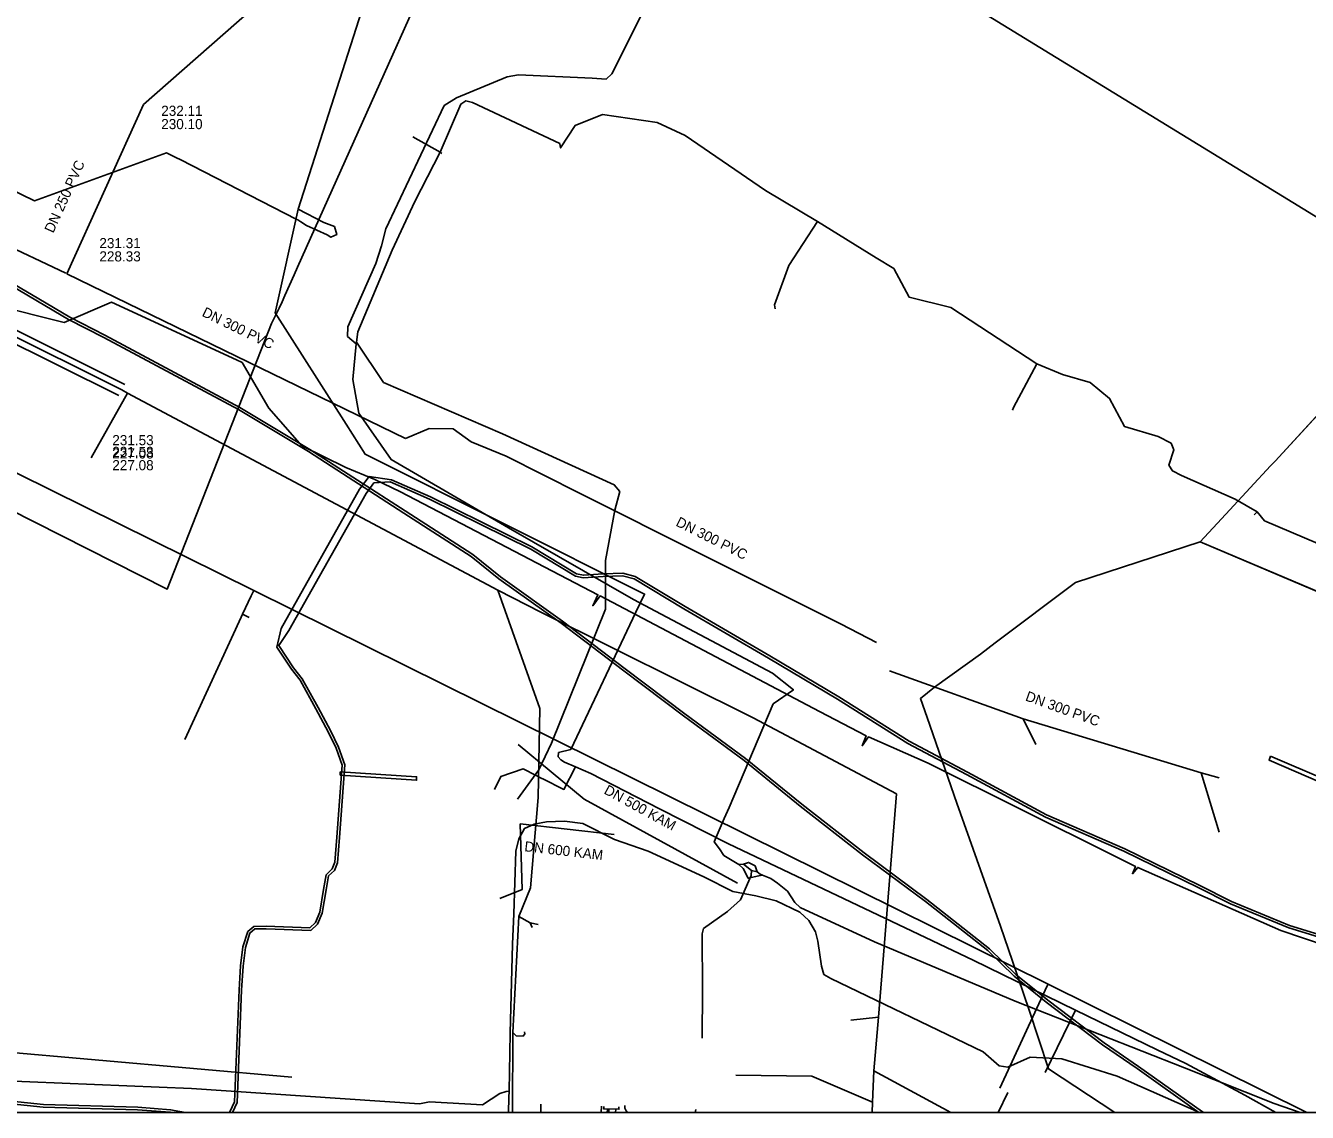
# Model space of a CAD drawing. Extents: x -598233 to -596890, y -1157848 to -1156431.
# Drawn here: x -597089.8 to -596988.4, y -1157848.5 to -1157762.5 of the extents above; entities that cross this region are included whole.
import ezdxf

# ---------------------------------------------------------------- set-up
doc = ezdxf.new("R2010")
doc.units = 0
for name, color, linetype in [('Vrstva 1', 7, 'Continuous'), ('Vrstva 10', 7, 'Continuous'), ('Vrstva 12', 7, 'Continuous'), ('Vrstva 13', 7, 'Continuous'), ('Vrstva 19', 7, 'Continuous'), ('Vrstva 22', 7, 'Continuous'), ('Vrstva 3', 7, 'Continuous'), ('Vrstva 4', 7, 'Continuous'), ('Vrstva 42', 7, 'Continuous'), ('Vrstva 44', 7, 'Continuous'), ('Vrstva 5', 7, 'Continuous'), ('Vrstva 51', 7, 'Continuous'), ('Vrstva 52', 7, 'Continuous'), ('Vrstva 54', 7, 'Continuous'), ('Vrstva 55', 7, 'Continuous'), ('Vrstva 58', 7, 'Continuous'), ('Vrstva 60', 7, 'Continuous'), ('Vrstva 9', 7, 'Continuous'), ('zajmove_uzemi', 7, 'Continuous')]:
    doc.layers.add(name, color=color, linetype=linetype)

msp = doc.modelspace()

# ---------------------------------------------------------------- linework, layer by layer
at = {"layer": 'Vrstva 1'}
for p, q in [((-597086.61, -1157782.12), (-597124.45, -1157764.17)), ((-597080.49, -1157768.78), (-597086.54, -1157782.17)), ((-597059.76, -1157795.19), (-597086.54, -1157782.17)), ((-597009.92, -1157819.38), (-597010.93, -1157817.35)), ((-597045.63, -1157823.71), (-597050.85, -1157819.38)), ((-596995.42, -1157826.3), (-596996.85, -1157821.61)), ((-597033.5, -1157830.35), (-597045.63, -1157823.71)), ((-597043.26, -1157826.49), (-597050.69, -1157825.64)), ((-597016.65, -1157848.46), (-597022.72, -1157845.17))]:
    msp.add_line(p, q, dxfattribs=at)
for points in [[(-596978.37, -1157783.4), (-597038.73, -1157746.39)], [(-597060.61, -1157751.3), (-597062.31, -1157752.79), (-597080.49, -1157768.78)], [(-597055.99, -1157794.41), (-597057.89, -1157794.4), (-597059.76, -1157795.19)], [(-597051.79, -1157796.58), (-597054.57, -1157795.45), (-597055.99, -1157794.41)], [(-597022.52, -1157811.31), (-597025.32, -1157809.87), (-597036.33, -1157804.34), (-597045.94, -1157799.52), (-597051.79, -1157796.58)], [(-596995.41, -1157822.02), (-596996.85, -1157821.61), (-597010.93, -1157817.35), (-597021.48, -1157813.55)], [(-597050.69, -1157825.64), (-597050.54, -1157830.85), (-597052.3, -1157831.55)]]:
    msp.add_lwpolyline(points, dxfattribs=at)
at = {"layer": 'Vrstva 10'}
for p, q in [((-597081.97, -1157790.9), (-597136.58, -1157763.7)), ((-597082.42, -1157791.79), (-597137.03, -1157764.6))]:
    msp.add_line(p, q, dxfattribs=at)
at = {"layer": 'Vrstva 12'}
for points in [[(-597033.39, -1157828.87), (-597034.58, -1157828.15), (-597034.94, -1157827.63), (-597035.34, -1157827.06), (-597034.55, -1157825.22), (-597034.18, -1157824.35), (-597030.68, -1157816.16), (-597029.08, -1157815.04), (-597030.74, -1157813.73), (-597041.74, -1157807.92), (-597051.62, -1157802.25), (-597060.9, -1157796.85), (-597063.45, -1157793.17), (-597063.92, -1157790.51), (-597063.67, -1157787.7), (-597064.35, -1157787.11), (-597064.31, -1157786.34), (-597062.1, -1157781.35), (-597061.67, -1157779.95), (-597061.33, -1157778.6), (-597056.71, -1157768.86), (-597055.74, -1157768.24), (-597051.72, -1157766.58), (-597050.83, -1157766.43), (-597045, -1157766.68), (-597043.9, -1157766.76), (-597043.45, -1157766.35), (-597029.79, -1157739.12)], [(-597032.41, -1157829.35), (-597032.43, -1157829.74), (-597033.27, -1157831.66), (-597034.31, -1157832.59), (-597036.19, -1157833.92)], [(-597033.03, -1157828.85), (-597033.39, -1157828.87)], [(-597033.39, -1157828.87), (-597033.06, -1157829.18), (-597032.66, -1157829.95), (-597031.81, -1157829.77)], [(-597031.96, -1157829.44), (-597032.1, -1157828.98), (-597032.63, -1157828.7), (-597033.03, -1157828.85)], [(-597033.03, -1157828.85), (-597032.41, -1157829.35)], [(-597032.41, -1157829.35), (-597031.96, -1157829.44)], [(-597031.54, -1157829.71), (-597031.72, -1157829.64), (-597031.96, -1157829.44)], [(-597031.81, -1157829.77), (-597031.54, -1157829.71)], [(-597030.34, -1157830.35), (-597030.88, -1157829.98), (-597031.54, -1157829.71)], [(-596989.01, -1157848.46), (-596991.06, -1157847.75), (-596998.15, -1157844.95), (-597011.56, -1157839.66), (-597022.68, -1157834.97), (-597028.56, -1157832.26), (-597028.97, -1157831.86), (-597029.56, -1157830.96), (-597030.34, -1157830.35)], [(-597036.19, -1157833.92), (-597036.29, -1157834.34)], [(-597036.29, -1157834.34), (-597036.28, -1157838.82)], [(-597036.28, -1157838.82), (-597036.3, -1157842.59)]]:
    msp.add_lwpolyline(points, dxfattribs=at)
at = {"layer": 'Vrstva 13'}
for p, q in [((-597071.75, -1157807.21), (-597071.97, -1157807.62)), ((-597072.65, -1157809.06), (-597072.33, -1157809.23)), ((-597072.77, -1157809.32), (-597077.22, -1157818.99)), ((-597072.33, -1157809.23), (-597072.12, -1157809.34)), ((-597012.12, -1157846.88), (-597012.89, -1157848.46)), ((-597049.06, -1157848.46), (-597049.06, -1157847.82))]:
    msp.add_line(p, q, dxfattribs=at)
for points in [[(-597300.75, -1157696.78), (-597259.36, -1157714.44), (-597231.99, -1157727.87), (-597071.75, -1157807.21)], [(-597071.97, -1157807.62), (-597072.65, -1157809.06), (-597072.77, -1157809.32)], [(-597071.75, -1157807.21), (-597008.95, -1157838.33), (-596988.48, -1157848.46)], [(-597008.95, -1157838.33), (-597009.01, -1157838.46), (-597012.75, -1157846.55)]]:
    msp.add_lwpolyline(points, dxfattribs=at)
at = {"layer": 'Vrstva 19'}
for points in [[(-597446.9, -1157637.15), (-597434.7, -1157639.43), (-597396.36, -1157650.45), (-597360.9, -1157660.7), (-597345.04, -1157665.79), (-597330.89, -1157671.44), (-597330.42, -1157672.33), (-597321.04, -1157676.11), (-597320.16, -1157675.71), (-597313.27, -1157678.34), (-597289.24, -1157687.58), (-597285.67, -1157689.03), (-597267.68, -1157696.53), (-597258.46, -1157692.66), (-597245.73, -1157698.58), (-597223.46, -1157709.57), (-597219.42, -1157711.89), (-597186.03, -1157728.65), (-597143.5, -1157749.83), (-597107.01, -1157767.69), (-597089.09, -1157776.39), (-597078.65, -1157772.6), (-597077.93, -1157772.95)], [(-597068.25, -1157777.06), (-597063.01, -1157760.68), (-597055.65, -1157747.6)], [(-597077.93, -1157772.95), (-597077.53, -1157773.15), (-597068.42, -1157777.83), (-597068.28, -1157777.9), (-597068.05, -1157778.06), (-597067.59, -1157778.33), (-597065.97, -1157779.09)], [(-597047.65, -1157820.01), (-597046.7, -1157819.76), (-597041.55, -1157808.92), (-597040.86, -1157807.48), (-597062.96, -1157796.42), (-597064.46, -1157794.06), (-597070.08, -1157785.24), (-597068.25, -1157777.06)], [(-597065.97, -1157779.09), (-597065.66, -1157779.27), (-597065.2, -1157779.06), (-597065.39, -1157778.42), (-597066.22, -1157778.09), (-597068.25, -1157777.06)], [(-597047.65, -1157820.01), (-597047.68, -1157820.34), (-597047.47, -1157820.58), (-597047.2, -1157820.78), (-597046.33, -1157821.13), (-597045.1, -1157821.67), (-597039.67, -1157824.47), (-597034.22, -1157827.22), (-597014.87, -1157836.44), (-597006.78, -1157840.37), (-597000.31, -1157843.51), (-596998.06, -1157844.6), (-596993.38, -1157847.1), (-596990.93, -1157848.46)], [(-597046.33, -1157821.13), (-597047.24, -1157822.93), (-597048.89, -1157822.1)], [(-597049.42, -1157821.83), (-597050.45, -1157821.3), (-597052.23, -1157821.91), (-597052.73, -1157822.93)], [(-597048.89, -1157822.1), (-597048.98, -1157822.06), (-597049.42, -1157821.83)], [(-597006.78, -1157840.37), (-597009.18, -1157845.3)]]:
    msp.add_lwpolyline(points, dxfattribs=at)
at = {"layer": 'Vrstva 22'}
msp.add_lwpolyline([(-597009, -1157734.74), (-597038.36, -1157726.98), (-597042.85, -1157725.8), (-597048.29, -1157737.37), (-597052.31, -1157745.93), (-597068.29, -1157781.63), (-597068.57, -1157782.25), (-597069.3, -1157783.87), (-597069.52, -1157784.38), (-597069.75, -1157784.88), (-597070.02, -1157785.41), (-597070.37, -1157786.1), (-597078.6, -1157807.09), (-597134.97, -1157778.57), (-597188.98, -1157751.64), (-597260.05, -1157717.7), (-597353.38, -1157680.59), (-597353.4, -1157680.57), (-597439.93, -1157655.49), (-597531.04, -1157635.25), (-597620.04, -1157616.48), (-597669.81, -1157606.33)], dxfattribs=at)
at = {"layer": 'Vrstva 3'}
for points in [[(-596991.37, -1157820.3), (-596969.3, -1157829.74), (-596969.46, -1157830.12), (-596991.47, -1157820.62)], [(-597064.93, -1157821.54), (-597058.88, -1157821.92), (-597058.89, -1157822.2), (-597064.92, -1157821.79)]]:
    msp.add_lwpolyline(points, close=True, dxfattribs=at)
at = {"layer": 'Vrstva 42'}
for p, q in [((-597043.81, -1157848.46), (-597043.78, -1157848.2)), ((-597043.68, -1157848.2), (-597043.69, -1157848.46)), ((-597043.13, -1157848.21), (-597043.15, -1157848.46))]:
    msp.add_line(p, q, dxfattribs=at)
msp.add_lwpolyline([(-597044.08, -1157847.99), (-597044.08, -1157848.19), (-597042.88, -1157848.22), (-597042.88, -1157848.02)], dxfattribs=at)
at = {"layer": 'Vrstva 44'}
for points in [[(-596986.85, -1157834.61), (-596989.85, -1157833.68), (-596994.43, -1157831.8), (-596997.01, -1157830.5), (-597002.87, -1157827.62), (-597009.07, -1157824.93), (-597015.31, -1157821.57), (-597019.94, -1157819.11), (-597025.49, -1157815.6), (-597030.96, -1157812.37), (-597037.64, -1157808.46), (-597041.6, -1157806.1), (-597042.58, -1157805.84), (-597044.14, -1157805.88), (-597045.69, -1157805.99), (-597046.25, -1157805.88), (-597049.76, -1157803.74), (-597053.73, -1157801.8), (-597057.79, -1157799.8), (-597060.88, -1157798.44), (-597062.64, -1157798.18), (-597063.41, -1157799.2), (-597069.6, -1157810.2), (-597069.95, -1157811.68), (-597068.79, -1157813.42)], [(-596986.91, -1157834.8), (-596989.91, -1157833.86), (-596994.51, -1157831.98), (-596997.09, -1157830.68), (-597002.95, -1157827.8), (-597009.15, -1157825.11), (-597015.41, -1157821.75), (-597020.04, -1157819.29), (-597025.59, -1157815.78), (-597031.06, -1157812.55), (-597037.74, -1157808.64), (-597041.68, -1157806.28), (-597042.6, -1157806.04), (-597044.12, -1157806.08), (-597045.71, -1157806.19), (-597046.33, -1157806.06), (-597049.86, -1157803.92), (-597053.81, -1157801.98), (-597057.87, -1157799.98), (-597060.97, -1157798.62), (-597062.26, -1157798.69), (-597062.88, -1157799.52), (-597068.98, -1157810.35), (-597069.79, -1157811.56), (-597068.62, -1157813.32)], [(-597068.79, -1157813.42), (-597068.09, -1157814.3), (-597066.85, -1157816.55), (-597065.87, -1157818.38), (-597065.24, -1157819.66), (-597064.77, -1157821.01), (-597065.18, -1157826.71), (-597065.35, -1157828.69), (-597065.55, -1157829.21), (-597066.03, -1157829.67), (-597066.24, -1157830.83), (-597066.54, -1157832.64), (-597066.87, -1157833.45), (-597067.34, -1157833.87), (-597070.77, -1157833.74), (-597071.76, -1157833.76), (-597072.24, -1157834.17), (-597072.62, -1157835.38), (-597072.8, -1157836.88), (-597072.92, -1157838.78), (-597073.28, -1157847.64), (-597073.65, -1157848.42), (-597073.7, -1157848.46)], [(-597068.62, -1157813.32), (-597067.93, -1157814.18), (-597066.67, -1157816.45), (-597065.69, -1157818.28), (-597065.06, -1157819.58), (-597064.57, -1157820.99), (-597064.98, -1157826.73), (-597065.15, -1157828.73), (-597065.38, -1157829.33), (-597065.85, -1157829.77), (-597066.04, -1157830.87), (-597066.34, -1157832.7), (-597066.71, -1157833.57), (-597067.26, -1157834.07), (-597070.77, -1157833.94), (-597071.68, -1157833.96), (-597072.06, -1157834.29), (-597072.42, -1157835.42), (-597072.6, -1157836.9), (-597072.72, -1157838.79), (-597073.08, -1157847.68), (-597073.45, -1157848.46)], [(-597077.17, -1157848.46), (-597078.34, -1157848.25), (-597080.94, -1157848.06), (-597088.39, -1157847.84), (-597092.2, -1157847.45)], [(-597078.3, -1157848.46), (-597078.36, -1157848.45), (-597080.95, -1157848.26), (-597088.41, -1157848.04), (-597092.23, -1157847.65)]]:
    msp.add_lwpolyline(points, dxfattribs=at)
at = {"layer": 'Vrstva 5'}
for p, q in [((-597049.13, -1157816.53), (-597052.45, -1157807.18)), ((-597049.26, -1157823.56), (-597049.13, -1157816.53)), ((-597049.75, -1157833.85), (-597049.9, -1157833.48)), ((-597024.55, -1157841.16), (-597022.37, -1157840.93)), ((-597044.27, -1157847.96), (-597044.28, -1157848.46)), ((-597036.79, -1157848.24), (-597036.85, -1157848.46))]:
    msp.add_line(p, q, dxfattribs=at)
for points in [[(-597050.79, -1157832.98), (-597049.87, -1157830.7), (-597049.26, -1157823.56)], [(-597051.31, -1157848.46), (-597051.28, -1157842.14), (-597050.79, -1157832.98)], [(-597049.26, -1157833.62), (-597049.9, -1157833.48), (-597050.79, -1157832.98)], [(-597050.36, -1157842.1), (-597050.33, -1157842.25), (-597050.47, -1157842.44), (-597051.01, -1157842.41), (-597051.28, -1157842.14)], [(-597033.65, -1157845.51), (-597027.62, -1157845.6), (-597022.84, -1157847.65)], [(-597022.87, -1157848.46), (-597022.84, -1157847.65), (-597022.72, -1157845.17)]]:
    msp.add_lwpolyline(points, dxfattribs=at)
at = {"layer": 'Vrstva 51'}
msp.add_line((-597042.21, -1157848.46), (-597042.3, -1157848.33), dxfattribs=at)
for points in [[(-597093.29, -1157781.72), (-597088.87, -1157784.32), (-597086.4, -1157785.77), (-597083.63, -1157787.2), (-597072.96, -1157792.89), (-597067.43, -1157796.22), (-597059.9, -1157801.08), (-597054.57, -1157804.52), (-597052.38, -1157806.27), (-597047.46, -1157809.79), (-597042.5, -1157813.56), (-597037.79, -1157817.11), (-597032.99, -1157820.65), (-597028.54, -1157824.24), (-597023.62, -1157828.1), (-597018.65, -1157831.8), (-597013.7, -1157835.67), (-597011.63, -1157837.7), (-597009.09, -1157839.76), (-597004.64, -1157843.12), (-597001.9, -1157844.99), (-596997.02, -1157848.46)], [(-597027.88, -1157833.3), (-597028.58, -1157832.62), (-597030.44, -1157831.73), (-597032.06, -1157831.34), (-597033.87, -1157831.01), (-597036.17, -1157829.84), (-597040.58, -1157827.82), (-597043.24, -1157826.88), (-597045.75, -1157825.62), (-597047.2, -1157825.45), (-597048.61, -1157825.49), (-597049.58, -1157825.67), (-597050.35, -1157826.01), (-597050.8, -1157826.83), (-597051.05, -1157827.8), (-597051.2, -1157832.76), (-597051.31, -1157835.17), (-597051.48, -1157842.19), (-597051.57, -1157846.78)], [(-596996.98, -1157848.46), (-597003.49, -1157845.59), (-597007.86, -1157844.23), (-597010.36, -1157844.11), (-597012.13, -1157844.88), (-597012.82, -1157844.78), (-597014.07, -1157843.67), (-597026.14, -1157837.87), (-597026.68, -1157837.56), (-597026.87, -1157836.91), (-597027.16, -1157834.92), (-597027.34, -1157834.2), (-597027.88, -1157833.3)], [(-597051.57, -1157846.78), (-597051.79, -1157846.81), (-597052.31, -1157846.96), (-597053.68, -1157847.87), (-597057.86, -1157847.62), (-597058.66, -1157847.78)], [(-597051.57, -1157846.78), (-597051.58, -1157847.28), (-597051.61, -1157848.46)], [(-597042.3, -1157848.33), (-597042.42, -1157848.12), (-597042.41, -1157847.91)]]:
    msp.add_lwpolyline(points, dxfattribs=at)
at = {"layer": 'Vrstva 52'}
msp.add_lwpolyline([(-597058.66, -1157847.78), (-597076.69, -1157846.58), (-597092.05, -1157845.94), (-597109.96, -1157844.81), (-597122.01, -1157844.05), (-597141.47, -1157842.83), (-597156.42, -1157841.74), (-597157.81, -1157845.68), (-597157.23, -1157847.28), (-597157.31, -1157848.46)], dxfattribs=at)
at = {"layer": 'Vrstva 54'}
for p, q in [((-596966.78, -1157770.59), (-596991, -1157796.97)), ((-596991.35, -1157797.35), (-596994.58, -1157800.82)), ((-596991, -1157796.97), (-596991.35, -1157797.35)), ((-596994.58, -1157800.82), (-596995.24, -1157801.52)), ((-596995.24, -1157801.52), (-596996.93, -1157803.34)), ((-597006.77, -1157806.57), (-596996.93, -1157803.34)), ((-596977.24, -1157811.71), (-596996.93, -1157803.34)), ((-597013.13, -1157811.33), (-597006.77, -1157806.57)), ((-597014.28, -1157812.24), (-597013.13, -1157811.33)), ((-597017.92, -1157814.85), (-597014.28, -1157812.24)), ((-597019.04, -1157815.74), (-597017.92, -1157814.85)), ((-597018.51, -1157817.25), (-597019.04, -1157815.74)), ((-597016.15, -1157824.02), (-597018.51, -1157817.25)), ((-597012.71, -1157833.75), (-597016.15, -1157824.02)), ((-597011.76, -1157836.5), (-597012.71, -1157833.75)), ((-597010.43, -1157840.37), (-597011.76, -1157836.5)), ((-597008.91, -1157845.03), (-597010.43, -1157840.37)), ((-597003.66, -1157848.46), (-597008.91, -1157845.03))]:
    msp.add_line(p, q, dxfattribs=at)
at = {"layer": 'Vrstva 55'}
msp.add_line((-596992.42, -1157800.99), (-596992.66, -1157801.21), dxfattribs=at)
for points in [[(-597199.22, -1157730.85), (-597173.32, -1157743.74), (-597154.2, -1157749.27), (-597145.82, -1157752.17), (-597131.48, -1157758.99), (-597117.61, -1157771.99), (-597116.89, -1157772.45), (-597092.35, -1157784.62), (-597086.75, -1157786), (-597083.02, -1157784.4), (-597073.14, -1157788.95)], [(-597057.03, -1157772.53), (-597055.38, -1157768.74), (-597055, -1157768.48), (-597054.46, -1157768.61), (-597047.56, -1157771.86), (-597047.5, -1157772.2), (-597046.35, -1157770.44), (-597044.19, -1157769.57), (-597039.87, -1157770.19), (-597037.65, -1157771.22), (-597031.3, -1157775.56), (-597027.18, -1157778.02)], [(-597059.17, -1157771.32), (-597057.03, -1157772.53)], [(-597050.91, -1157823.69), (-597049.21, -1157821.39), (-597048.21, -1157819.28), (-597043.94, -1157808.67), (-597043.95, -1157804.82), (-597043.2, -1157800.85), (-597042.82, -1157799.36), (-597043.25, -1157798.85), (-597052.08, -1157794.82), (-597061.49, -1157790.74), (-597063.63, -1157787.57), (-597063.52, -1157786.75), (-597060.82, -1157780.29), (-597059.03, -1157776.44), (-597057.03, -1157772.53)], [(-597057.03, -1157772.53), (-597056.9, -1157772.64)], [(-597027.18, -1157778.02), (-597029.45, -1157781.51), (-597030.59, -1157784.62), (-597030.53, -1157784.93)], [(-597027.18, -1157778.02), (-597022.54, -1157780.9), (-597021.14, -1157781.75), (-597019.94, -1157784), (-597016.64, -1157784.81), (-597009.83, -1157789.29)], [(-597073.14, -1157788.95), (-597072.69, -1157789.16), (-597070.56, -1157792.79), (-597067.95, -1157795.75), (-597064.47, -1157797.48), (-597062.19, -1157798.41), (-597060.15, -1157799.39), (-597044.55, -1157807.53), (-597044.95, -1157808.41), (-597044.37, -1157807.63), (-597027.03, -1157816.76), (-597023.34, -1157818.68), (-597023.64, -1157819.48), (-597023.16, -1157818.77), (-597018.43, -1157820.84), (-597003.73, -1157828.19), (-597002.04, -1157829.01), (-597002.28, -1157829.59), (-597001.86, -1157829.09), (-596990.53, -1157834.09), (-596979.63, -1157837.78), (-596979.84, -1157838.21)], [(-597009.83, -1157789.29), (-597011.69, -1157792.73), (-597011.77, -1157792.94)], [(-597009.83, -1157789.29), (-597007.81, -1157790.13), (-597005.61, -1157790.76), (-597004.08, -1157792.01), (-597002.9, -1157794.24), (-597000.24, -1157795.03), (-596999.22, -1157795.56), (-596999.01, -1157796.09), (-596999.39, -1157797.29), (-596999.11, -1157797.75), (-596998.39, -1157798.11), (-596994.16, -1157799.99), (-596992.42, -1157800.99)], [(-596992.42, -1157800.99), (-596991.83, -1157801.69), (-596982.16, -1157805.8), (-596977.08, -1157807.99)]]:
    msp.add_lwpolyline(points, dxfattribs=at)
at = {"layer": 'Vrstva 58'}
for points in [[(-596997.02, -1157848.46), (-597001.9, -1157844.99), (-597004.64, -1157843.12), (-597009.09, -1157839.76), (-597011.63, -1157837.7), (-597013.7, -1157835.67), (-597018.65, -1157831.8), (-597023.62, -1157828.1), (-597028.54, -1157824.24), (-597032.99, -1157820.65), (-597037.79, -1157817.11), (-597042.5, -1157813.56), (-597047.46, -1157809.79), (-597052.38, -1157806.27), (-597054.57, -1157804.52), (-597059.9, -1157801.08), (-597067.43, -1157796.22), (-597072.96, -1157792.89), (-597083.63, -1157787.2), (-597086.4, -1157785.77), (-597088.87, -1157784.32), (-597093.29, -1157781.72)], [(-596997.02, -1157848.46), (-597001.9, -1157844.99), (-597004.64, -1157843.12), (-597009.09, -1157839.76), (-597011.63, -1157837.7), (-597013.7, -1157835.67), (-597018.65, -1157831.8), (-597023.62, -1157828.1), (-597028.54, -1157824.24), (-597032.99, -1157820.65), (-597037.79, -1157817.11), (-597042.5, -1157813.56), (-597047.46, -1157809.79), (-597052.38, -1157806.27), (-597054.57, -1157804.52), (-597059.9, -1157801.08), (-597067.43, -1157796.22), (-597072.96, -1157792.89), (-597083.63, -1157787.2), (-597086.4, -1157785.77), (-597088.87, -1157784.32), (-597093.29, -1157781.72)], [(-596996.62, -1157848.46), (-596996.74, -1157848.41), (-597001.79, -1157844.83), (-597004.52, -1157842.96), (-597008.97, -1157839.6), (-597011.5, -1157837.55), (-597013.57, -1157835.52), (-597018.53, -1157831.64), (-597023.5, -1157827.94), (-597028.41, -1157824.08), (-597032.87, -1157820.49), (-597037.67, -1157816.95), (-597042.38, -1157813.4), (-597047.34, -1157809.63), (-597052.26, -1157806.11), (-597054.45, -1157804.36), (-597059.79, -1157800.91), (-597067.32, -1157796.05), (-597072.86, -1157792.72), (-597083.54, -1157787.02), (-597086.3, -1157785.59), (-597088.77, -1157784.15), (-597093.2, -1157781.54)]]:
    msp.add_lwpolyline(points, dxfattribs=at)
at = {"layer": 'Vrstva 60'}
for points in [[(-597179.87, -1157644.26), (-597115.94, -1157685.24), (-597093.49, -1157698.66), (-597086.96, -1157702.56), (-597050.66, -1157721.6), (-597049.19, -1157723.13), (-597044.48, -1157728.02), (-597043.89, -1157728.64), (-596966.78, -1157770.59), (-596991, -1157796.97), (-596991.35, -1157797.35), (-596994.58, -1157800.82), (-596995.24, -1157801.52), (-596996.93, -1157803.34), (-596977.24, -1157811.71)], [(-598136.41, -1157848.46), (-597003.66, -1157848.46), (-597008.91, -1157845.03), (-597010.43, -1157840.37), (-597011.76, -1157836.5), (-597012.71, -1157833.75), (-597016.15, -1157824.02), (-597018.51, -1157817.25), (-597019.04, -1157815.74), (-597017.92, -1157814.85), (-597014.28, -1157812.24), (-597013.13, -1157811.33), (-597006.77, -1157806.57), (-596996.93, -1157803.34), (-596995.24, -1157801.52), (-596994.58, -1157800.82), (-596991.35, -1157797.35), (-596991, -1157796.97), (-596966.78, -1157770.59)], [(-596977.24, -1157811.71), (-596996.93, -1157803.34), (-597006.77, -1157806.57), (-597013.13, -1157811.33), (-597014.28, -1157812.24), (-597017.92, -1157814.85), (-597019.04, -1157815.74), (-597018.51, -1157817.25), (-597016.15, -1157824.02), (-597012.71, -1157833.75), (-597011.76, -1157836.5), (-597010.43, -1157840.37), (-597008.91, -1157845.03), (-597003.66, -1157848.46), (-596890.48, -1157848.46)]]:
    msp.add_lwpolyline(points, dxfattribs=at)
at = {"layer": 'Vrstva 9'}
for p, q in [((-597082.19, -1157791.34), (-597136.8, -1157764.15)), ((-597084.63, -1157796.72), (-597081.75, -1157791.59)), ((-597049.01, -1157808.93), (-597052.45, -1157807.18)), ((-597032.28, -1157817.26), (-597049.01, -1157808.93)), ((-597020.93, -1157823.28), (-597032.28, -1157817.26)), ((-597068.76, -1157845.69), (-597115.77, -1157841.54))]:
    msp.add_line(p, q, dxfattribs=at)
for points in [[(-597052.45, -1157807.18), (-597081.75, -1157791.59), (-597082.19, -1157791.34)], [(-597022.72, -1157845.17), (-597022.37, -1157840.93), (-597020.93, -1157823.28)]]:
    msp.add_lwpolyline(points, dxfattribs=at)
at = {"layer": 'zajmove_uzemi'}
msp.add_lwpolyline([(-598232.89, -1156430.86), (-596890.46, -1156430.86), (-596890.46, -1157848.46), (-598232.89, -1157848.46)], close=True, dxfattribs=at)

# ---------------------------------------------------------------- texts
at = {"layer": 'Vrstva 12'}
for s, p in [('231.53', (-597082.95, -1157795.71)), ('231.53', (-597082.95, -1157796.64)), ('227.08', (-597082.95, -1157796.76)), ('227.08', (-597082.95, -1157797.69))]:
    msp.add_text(s, height=0.8, dxfattribs=at).set_placement(p)
at = {"layer": 'Vrstva 4'}
for s, p in [('232.11', (-597079.08, -1157769.67)), ('230.10', (-597079.08, -1157770.72)), ('231.31', (-597083.97, -1157780.13)), ('228.33', (-597083.97, -1157781.18))]:
    msp.add_text(s, height=0.8, dxfattribs=at).set_placement(p)
for s, rotation, p in [('DN 250 PVC', 65.6851, (-597087.62, -1157778.99)), ('DN 300 PVC', 334.0717, (-597075.92, -1157785.47)), ('DN 300 PVC', 333.342, (-597038.45, -1157802.05)), ('DN 300 PVC', 340.1915, (-597010.8, -1157815.88)), ('DN 500 KAM', 331.3036, (-597044.13, -1157823.22)), ('DN 600 KAM', 353.4737, (-597050.39, -1157827.81))]:
    msp.add_text(s, height=0.8, rotation=rotation, dxfattribs=at).set_placement(p)

doc.saveas('drawing.dxf')
